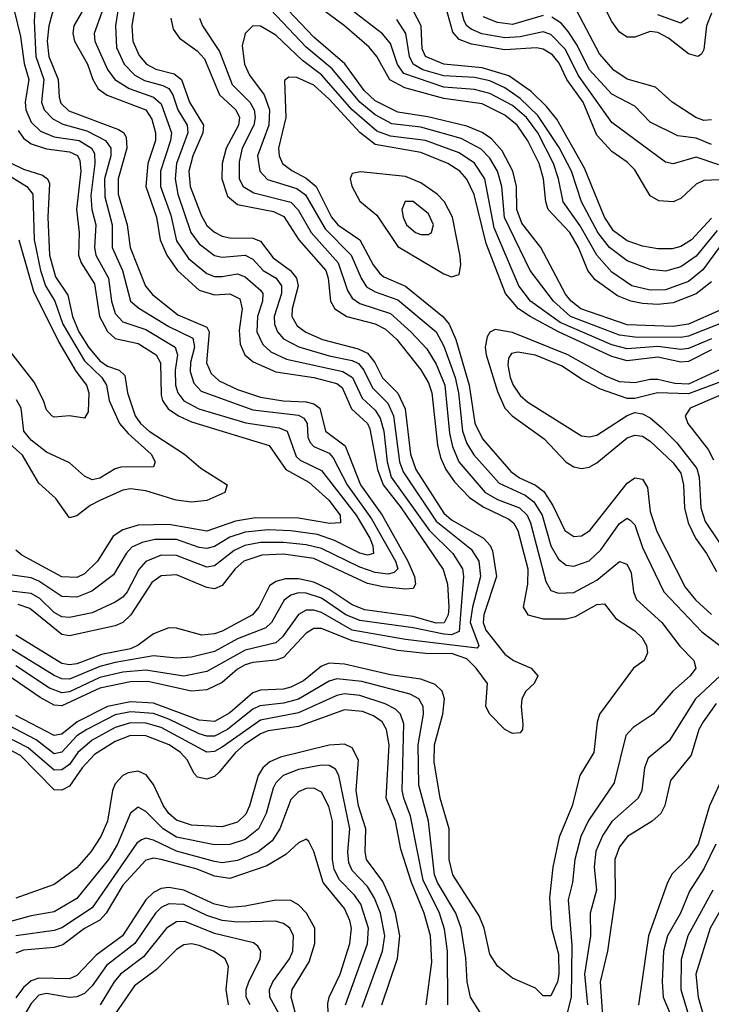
# Model space of a CAD drawing. Header units: inches. Extents: x 501365 to 657855, y 482276 to 547543.
# Tile 288 of 656: x 596180 to 597990, y 486291 to 488866. Entities that reach past the tile are written whole.
import ezdxf

# ---------------------------------------------------------------- set-up
doc = ezdxf.new("R2010")
doc.units = ezdxf.units.IN
doc.header["$MEASUREMENT"] = 0
doc.layers.add('A5498', color=7, linetype='Continuous')

msp = doc.modelspace()

# ---------------------------------------------------------------- linework, layer by layer
at = {"layer": 'A5498', "color": 5}
for points, elevation in [([(596496.6, 488990), (596473.7, 488850), (596476.4, 488810), (596492.9, 488772.9), (596512, 488750), (596536.7, 488736.7), (596584.5, 488724.5), (596603.6, 488710), (596624.4, 488650), (596661, 488590), (596659.2, 488570), (596632.7, 488510), (596622.7, 488470), (596626.4, 488430), (596654.7, 488354.7), (596670, 488328.1), (596690, 488310.3), (596710, 488300.2), (596730, 488295.3), (596790, 488294.6), (596810, 488286.5), (596843.6, 488243.6), (596888.3, 488210), (596904.1, 488190), (596909, 488170), (596893.3, 488110), (596892.6, 488090), (596905.8, 488065.8), (596928.6, 488048.6), (596972.2, 488030), (597065.8, 488005.8), (597090, 487994.2), (597109.4, 487970), (597129.4, 487929.4), (597170, 487889.7), (597188.5, 487848.5), (597203.1, 487730), (597216.4, 487690), (597290, 487575.2), (597310, 487557.9), (597393.7, 487510), (597411.3, 487491.3), (597417.4, 487477.4), (597428.1, 487410), (597394.3, 487310), (597393.2, 487290), (597400, 487270), (597450, 487206.6), (597472.4, 487190), (597518.5, 487170), (597536.3, 487150), (597526.3, 487130), (597504.4, 487110), (597494.4, 487090), (597491.9, 487070), (597496.7, 487023.3), (597495.9, 487010), (597490, 487001.6), (597470, 486999.6), (597449.5, 487009.5), (597409.9, 487049.9), (597399.9, 487070), (597404.5, 487130), (597374.7, 487170), (597350, 487194.3), (597310, 487208.6), (597250, 487207.9), (597170, 487216.2), (597050, 487241.4), (596970, 487274.1), (596950, 487273.6), (596930, 487262), (596870, 487198.6), (596850, 487191), (596790, 487185.5), (596770, 487179.2), (596750, 487167.7), (596710, 487132.7), (596670, 487113.5), (596629.8, 487110.2), (596515.4, 487135.4), (596470, 487134.8), (596390, 487118.1), (596290, 487071.9), (596270, 487073.7), (596233.4, 487093.4), (596150, 487150.9)], 2580), ([(596455.6, 489010), (596430.5, 488850), (596433.3, 488793.3), (596453.8, 488750), (596481.3, 488721.3), (596506.8, 488706.8), (596554.2, 488694.2), (596570, 488685.8), (596580.5, 488670), (596594.3, 488630), (596618, 488590), (596620.2, 488570), (596590.5, 488490), (596586.6, 488450), (596594.1, 488410), (596628.1, 488310), (596650, 488279.9), (596690, 488249.8), (596710, 488245), (596770.4, 488250.4), (596790, 488239.6), (596817.5, 488210), (596851, 488190), (596865.5, 488170), (596865.5, 488150), (596846.1, 488090), (596846.6, 488070), (596854.6, 488050), (596870, 488031.2), (596910.7, 488010.7), (596990, 487986.8), (597050, 487975.2), (597066.6, 487966.6), (597080.6, 487950), (597103.3, 487903.3), (597143.2, 487863.2), (597158.5, 487830), (597174, 487710), (597183.8, 487683.8), (597270, 487554.9), (597361.2, 487481.2), (597381.7, 487450), (597386.2, 487410), (597364.6, 487330), (597359.2, 487290), (597381.6, 487230), (597377, 487223), (597190, 487245.4), (597050, 487270.1), (596970, 487316), (596950, 487322.1), (596930, 487321.8), (596909.3, 487310.7), (596867.9, 487252.1), (596850, 487236.2), (596770, 487217.4), (596670, 487161.2), (596610, 487149.6), (596510, 487165.3), (596450, 487159.7), (596390, 487145.8), (596310, 487108.6), (596290, 487106), (596258.2, 487118.2), (596170, 487176.6)], 2560), ([(596288.5, 488970), (596256.5, 488850), (596252.1, 488810), (596256.2, 488770), (596280.9, 488710), (596283.1, 488663.1), (596288, 488648), (596308.2, 488628.2), (596438.8, 488578.8), (596451.5, 488571.5), (596458.5, 488558.5), (596460.3, 488530), (596437.5, 488450), (596437.9, 488410), (596461.2, 488330), (596468.9, 488270), (596509, 488169), (596527.6, 488147.6), (596594.1, 488094.1), (596670, 488062.2), (596676.3, 488050), (596669.1, 487969.1), (596680.9, 487940.9), (596701.6, 487921.6), (596750, 487898.9), (596810, 487879.2), (596869.6, 487869.6), (596930, 487866.9), (596950, 487861.8), (596965.2, 487850), (596980.6, 487790), (597031.9, 487751.9), (597071.5, 487650), (597129, 487570), (597196.1, 487450), (597213.3, 487410), (597215.8, 487390), (597210, 487378.9), (597190, 487376.5), (597130, 487382.7), (597090, 487391.7), (596950, 487457.1), (596870, 487468.2), (596813.9, 487466.1), (596767, 487450), (596744, 487430), (596710, 487386.5), (596690, 487377.6), (596670, 487381), (596590, 487414.7), (596550, 487412), (596526.1, 487393.9), (596470.7, 487310), (596450, 487289.5), (596430, 487281.3), (596310, 487254.8), (596290, 487258.3), (596206.3, 487326.3), (596176.4, 487336.4)], 2480), ([(597990, 488883.4), (597977.7, 488850), (597970, 488788.4), (597964.1, 488775.9), (597954.7, 488770), (597930, 488776.6), (597877.9, 488817.9), (597850, 488833), (597830, 488834.8), (597790, 488820.6), (597770, 488820.8), (597750, 488833.7), (597730, 488861.4), (597670, 488979)], 2380), ([(598038.6, 488081.4), (597930, 488038.9), (597910, 488035), (597790, 488035.8), (597750, 488041), (597621.1, 488090), (597576.9, 488130), (597515.9, 488210), (597448.9, 488348.9), (597442.1, 488430), (597430.8, 488470), (597410, 488504.4), (597387.7, 488527.7), (597335.4, 488555.4), (597230, 488584.8), (597153.9, 488593.9), (597110, 488617.1), (597070, 488650.8), (596997.6, 488737.6), (596930, 488794), (596805.9, 488925.9)], 2640), ([(598013.1, 488106.9), (597930, 488070.3), (597890, 488064.1), (597770, 488068.1), (597648.1, 488110), (597622.9, 488130), (597608.4, 488148.5), (597543.9, 488270), (597494, 488334), (597480.6, 488370), (597479.8, 488430), (597470.9, 488470), (597442.8, 488522.8), (597414.5, 488554.5), (597390, 488571.4), (597350, 488588), (597248.3, 488611.7), (597170, 488624.4), (597110, 488653.9), (597081.3, 488681.3), (597030.6, 488750.6), (596950, 488820.4), (596848.1, 488928.1)], 2620), ([(596219.4, 488890), (596217.7, 488862.3), (596222.1, 488770), (596243.5, 488710), (596236.7, 488650), (596243.7, 488630), (596266.7, 488606.7), (596292.9, 488592.9), (596355.4, 488575.4), (596404.5, 488550), (596418.7, 488530), (596418.7, 488510), (596402.2, 488450), (596402.5, 488402.5), (596421.7, 488330), (596422.1, 488270), (596449.4, 488210), (596469.8, 488130), (596491.7, 488111.7), (596570, 488063.7), (596633.5, 488033.5), (596637.5, 488010), (596627.2, 487970), (596626.5, 487946.5), (596635.6, 487915.6), (596654.8, 487894.8), (596790, 487845.9), (596910, 487832.3), (596924, 487824), (596932, 487810), (596934.3, 487774.3), (596940.4, 487760.4), (596949.7, 487749.7), (596990, 487732.1), (597000.4, 487720.4), (597036.9, 487650), (597100.8, 487560.8), (597163.2, 487450), (597170, 487430), (597159.7, 487420.3), (597144, 487416), (597110, 487420.8), (597070, 487434.2), (596970, 487482.9), (596930, 487492.9), (596870, 487498.9), (596810, 487498.6), (596769, 487491), (596741.7, 487478.3), (596690, 487438.2), (596670, 487434.7), (596590, 487464.6), (596550, 487465.7), (596510, 487449.6), (596491.5, 487428.5), (596461.4, 487370), (596450, 487355.8), (596430, 487343), (596370, 487315.3), (596310, 487303.2), (596290, 487304.2), (596270, 487315.9), (596232.7, 487352.7), (596210, 487365.9), (596150, 487372.1)], 2460), ([(596165.5, 488890), (596182, 488822), (596191.8, 488751.8), (596204.2, 488710), (596194, 488650), (596196.3, 488630), (596210, 488597.7), (596234.2, 488574.2), (596270, 488559.7), (596335.5, 488550), (596367.7, 488530), (596375.9, 488515.9), (596377.1, 488490), (596366.3, 488406.3), (596368.6, 488370), (596379.6, 488330), (596375.8, 488270), (596379.6, 488250), (596412.6, 488190), (596420.1, 488130), (596430, 488097.6), (596450, 488076), (596510, 488055.6), (596587.3, 488010), (596593, 487990), (596586.9, 487950), (596588, 487910), (596594.1, 487890), (596610, 487869.8), (596648.8, 487848.8), (596771.8, 487811.8), (596858.8, 487798.8), (596880.3, 487790), (596903.9, 487723.9), (596914.4, 487714.4), (596970, 487687), (597060.8, 487570), (597096, 487510), (597104.5, 487490), (597105.5, 487470), (597090, 487465.4), (597070, 487470.7), (597004, 487504), (596959.7, 487519.7), (596890, 487529.8), (596830, 487532), (596770, 487525.6), (596730, 487513.2), (596690, 487488.7), (596670, 487483.1), (596650, 487485.9), (596590, 487506.9), (596533.5, 487506.5), (596500.7, 487499.3), (596473.7, 487486.3), (596458.4, 487470), (596425.3, 487414.7), (596368.4, 487371.6), (596330, 487356), (596290, 487357.4), (596230, 487398), (596210, 487406.9), (596154.7, 487414.7)], 2440), ([(596356.5, 488910), (596321.9, 488850), (596319.2, 488830), (596323.5, 488810), (596357.7, 488750), (596371.4, 488710), (596385.7, 488685.7), (596408.9, 488668.9), (596510, 488630.5), (596526, 488606), (596535.5, 488570), (596535, 488550), (596515.5, 488490), (596510, 488430), (596538.3, 488350), (596548, 488290), (596564.9, 488250), (596593, 488210), (596650, 488158.8), (596690, 488146.9), (596730, 488149.5), (596756, 488136), (596762.3, 488110), (596754, 488054), (596757.2, 488017.2), (596769.4, 487990), (596791.1, 487971.1), (596850, 487945.3), (596950, 487930.7), (597010, 487914.7), (597024.1, 487904.1), (597048.1, 487848.1), (597089.8, 487810), (597096.4, 487796.4), (597116, 487690), (597131.1, 487650), (597178.4, 487590), (597288.3, 487428.3), (597299.2, 487390), (597302.8, 487330), (597301.7, 487310), (597290.8, 487289.2), (597270, 487288.2), (597210, 487305.2), (597082.9, 487322.9), (597050, 487336.1), (596990, 487376.4), (596950, 487395.2), (596910, 487404), (596875.9, 487404.1), (596850, 487397.1), (596834, 487386), (596805.4, 487330), (596788.9, 487310), (596710, 487267.1), (596690, 487259.8), (596656.5, 487256.5), (596590, 487274.6), (596570, 487275.9), (596530, 487259.8), (596489.9, 487230.1), (596470, 487221), (596394.4, 487205.6), (596330, 487181.6), (596310, 487178.6), (596290, 487182.3), (596170, 487256.5)], 2520), ([(597990, 488180.5), (597950, 488149.4), (597890, 488125.6), (597850, 488121.5), (597810, 488123.5), (597779, 488130), (597744.3, 488144.3), (597685.8, 488185.8), (597666.6, 488210), (597642.3, 488270), (597620.1, 488310), (597563.4, 488370), (597557.2, 488390), (597551.1, 488450), (597539.2, 488490), (597509.7, 488549.7), (597481.8, 488590), (597450, 488616.8), (597390, 488646), (597290, 488660.3), (597187.7, 488687.7), (597149, 488709), (597115, 488770), (597094.5, 488794.5), (597030.3, 488850.3), (596950, 488909.5)], 2580), ([(598010.5, 488270), (597968.1, 488211.9), (597930, 488181.8), (597870, 488160.1), (597830, 488158.4), (597781.7, 488170), (597730, 488205.9), (597690, 488250.3), (597647, 488327), (597602.1, 488390), (597590.2, 488450), (597576.8, 488490), (597535.7, 488570), (597506.4, 488610), (597470, 488641.3), (597410, 488673.2), (597370, 488683.8), (597290, 488690), (597185.4, 488725.4), (597169, 488749), (597150, 488803.6), (597129.4, 488829.4), (597050.5, 488890.5)], 2560), ([(597990, 488347.3), (597938.4, 488290), (597910, 488272.9), (597887.2, 488267.2), (597850, 488266.9), (597810, 488274.2), (597770, 488288.1), (597734.1, 488314.1), (597710, 488349.6), (597657.7, 488477.7), (597585.6, 488605.6), (597559, 488639), (597518.1, 488678.1), (597459.7, 488719.7), (597390, 488740), (597290, 488750.1), (597241.8, 488770), (597233.3, 488790), (597230.4, 488850), (597210, 488890)], 2520), ([(598069.6, 488449.6), (597970, 488446), (597950, 488436.3), (597910, 488398.9), (597890, 488389.5), (597852.3, 488392.3), (597830, 488405.2), (597790, 488473.1), (597770, 488493.6), (597730, 488521.3), (597690, 488564.5), (597654.4, 488650), (597611.6, 488710), (597592.1, 488752.1), (597574.6, 488774.6), (597550, 488789.2), (597532.7, 488792.7), (597450, 488787.7), (597362.5, 488802.5), (597330, 488814.6), (597313.1, 488833.1), (597292.1, 488912.1)], 2480), ([(598010, 488486.4), (597950, 488506.7), (597890, 488489), (597870, 488493.9), (597730, 488596.9), (597641.2, 488721.2), (597608.3, 488788.3), (597570, 488827.3), (597550, 488834.2), (597490, 488821.7), (597450, 488819), (597389.2, 488829.2), (597361.1, 488841.1), (597350, 488850), (597343.5, 488863.5), (597330.7, 488910)], 2460), ([(597990, 488604.3), (597970, 488602.1), (597949.1, 488610), (597887.2, 488650), (597844.1, 488690), (597770, 488711), (597734.4, 488734.4), (597697.1, 488777.1), (597630, 488904.4)], 2420), ([(596394.6, 488885.4), (596374.7, 488830), (596376.6, 488810), (596410, 488736), (596429.4, 488710), (596466.3, 488686.3), (596530, 488663.3), (596550, 488645.7), (596577, 488570), (596574.9, 488550), (596548.8, 488470), (596548.6, 488430), (596575.2, 488355.2), (596590, 488287.8), (596621.9, 488241.9), (596670, 488202.4), (596690, 488194.9), (596710, 488194.6), (596750, 488201.7), (596770, 488193.4), (596810, 488158.8), (596815.9, 488150), (596815.6, 488130), (596802.7, 488090), (596800.7, 488050), (596816.5, 488016.5), (596837.1, 487997.1), (596878, 487978), (597026, 487946), (597050.8, 487930.8), (597076.5, 487876.5), (597110, 487845.4), (597123.7, 487823.7), (597133.3, 487790), (597142.1, 487710), (597152.5, 487670), (597251.4, 487531.4), (597313.2, 487470), (597338.6, 487430), (597341.5, 487410), (597330, 487266), (597310, 487257.1), (597290, 487258.8), (597210, 487275.5), (597070, 487295), (597033.6, 487310), (596970, 487353.4), (596930, 487366.4), (596910, 487367.2), (596890, 487361.5), (596872, 487348), (596839, 487290), (596824.3, 487275.7), (596750, 487246.9), (596690, 487213.9), (596630, 487199), (596590, 487196.8), (596530, 487202.2), (596430, 487185), (596390, 487174.5), (596310, 487141.5), (596290, 487142.3), (596270, 487151.2), (596150, 487224.8)], 2540), ([(596575.8, 488870), (596581.5, 488841.5), (596598.1, 488818.1), (596644.8, 488784.8), (596663.6, 488763.6), (596702.6, 488670), (596745.3, 488630), (596755.2, 488610), (596752.5, 488590), (596720.6, 488530), (596710, 488490), (596708.7, 488450), (596724.2, 488404.2), (596750, 488382.6), (596844.2, 488364.2), (596871.3, 488351.3), (596910.3, 488290.3), (596981, 488210), (596987.6, 488190), (596993.2, 488130), (597005.1, 488110), (597036, 488090), (597110, 488070.5), (597137.1, 488057.1), (597166.7, 488030), (597230.2, 487950.2), (597250, 487916.1), (597258.9, 487890), (597273.8, 487753.8), (597281.5, 487721.5), (597295.6, 487690), (597317.8, 487657.8), (597356.8, 487616.8), (597392.6, 487592.6), (597460.1, 487560.1), (597472.3, 487550), (597483.4, 487530), (597509.6, 487430), (597509.2, 487390), (597497.7, 487330), (597509.4, 487310), (597550, 487299.7), (597610, 487299.2), (597634.2, 487305.8), (597690, 487337.1), (597710, 487338.9), (597740.1, 487300.1), (597790, 487268.2), (597808.6, 487250), (597820.5, 487230), (597823.1, 487210), (597814, 487190), (597786.2, 487170), (597697.6, 487050), (597691, 487029), (597682.6, 486950), (597645.8, 486890), (597625.7, 486810), (597592, 486728), (597575.3, 486650), (597566.4, 486570), (597571.5, 486490), (597590, 486422.4), (597590.8, 486370), (597587.3, 486350), (597570, 486313.5), (597550, 486313.6), (597530, 486333.2), (597470, 486359.8), (597430, 486390.8), (597410, 486422.7), (597395.2, 486490), (597382.8, 486522.8), (597313.6, 486630), (597304.1, 486670), (597304.1, 486750), (597280.6, 486830), (597265, 486925), (597265.4, 486970), (597287, 487050), (597291.3, 487090), (597285.3, 487110), (597267.5, 487127.5), (597230, 487141.7), (597150, 487152.8), (597030, 487180.8), (596990, 487183), (596970, 487175.5), (596922.5, 487137.5), (596890, 487120.2), (596870, 487115.2), (596810, 487113.1), (596790, 487106), (596730, 487053.4), (596690, 487031), (596650, 487033.9), (596530, 487078.6), (596470, 487081.9), (596409.4, 487070), (596330.4, 487029.6), (596290, 486997.8), (596270, 486994), (596170, 487046.2)], 2620), ([(596650.6, 488870), (596658.5, 488850), (596702.5, 488782.5), (596736.4, 488696.4), (596782.3, 488650), (596793.3, 488630), (596796.3, 488610), (596793.1, 488590), (596762.3, 488530), (596754, 488494), (596754.7, 488450), (596764.9, 488430), (596792.9, 488412.9), (596890, 488388.5), (596908.9, 488368.9), (596942.9, 488310), (597013.5, 488230), (597037.6, 488157.6), (597050, 488137.5), (597070, 488123.6), (597150, 488097.7), (597204, 488050), (597245.5, 488005.5), (597270, 487965.5), (597292.3, 487910), (597304.5, 487784.5), (597312.2, 487750), (597329, 487710), (597398.5, 487630), (597430, 487611.3), (597487.7, 487590), (597508.1, 487570), (597517, 487550), (597556.5, 487396.5), (597570, 487373.3), (597590, 487366), (597630, 487368.4), (597690, 487400.6), (597750, 487449.6), (597764.3, 487444.3), (597770, 487441.3), (597779.8, 487419.8), (597786.5, 487370), (597794.4, 487350), (597860.5, 487290), (597907.4, 487227.4), (597943.9, 487190), (597949.5, 487170), (597934.4, 487150), (597889.1, 487110), (597837.9, 487050), (597785.1, 487014.9), (597766.2, 486993.8), (597735.4, 486870), (597668.3, 486771.7), (597648.1, 486730), (597632.9, 486670), (597626.4, 486610), (597615.2, 486564.8), (597624.8, 486444.8), (597623.1, 486310), (597608.1, 486251.9)], 2640), ([(598005.2, 488314.8), (597950, 488247.6), (597910, 488220.1), (597870, 488208.6), (597830, 488212.9), (597770, 488235.5), (597723.1, 488270), (597693.3, 488310), (597650.6, 488390), (597624, 488470), (597591.5, 488531.5), (597535.9, 488615.9), (597490, 488659.8), (597450, 488687.5), (597410, 488706.6), (597370, 488714.7), (597290, 488719.5), (597235.3, 488735.3), (597209.8, 488749.8), (597200.4, 488770), (597190.1, 488830.1), (597166.6, 488866.5)], 2540), ([(597550, 488877.1), (597470, 488853.8), (597430, 488858.6), (597393.3, 488873.3)], 2440), ([(597990, 488539.9), (597950, 488556), (597902.4, 488562.4), (597830, 488598.3), (597790, 488639.9), (597730, 488671.2), (597670, 488736.1), (597639.1, 488799.1), (597615.3, 488835.3), (597596.9, 488856.9), (597573, 488873)], 2440), ([(597929.4, 488870.6), (597910, 488856.9), (597850, 488879.2)], 2360), ([(597990, 488031.9), (597930, 488006.1), (597910, 488003.5), (597850, 488011.3), (597770, 488005), (597730, 488016.2), (597594.5, 488074.5), (597517, 488130), (597485.8, 488170), (597422.1, 488322.1), (597397.2, 488450), (597370, 488490.8), (597330, 488518.3), (597242, 488550), (597150, 488561.5), (597114.6, 488574.6), (597050.4, 488630.4), (596970, 488721.6), (596919.8, 488759.8), (596850, 488825.6), (596810, 488849), (596790, 488849.8), (596770, 488829.6), (596762.5, 488797.5), (596767.9, 488750), (596781.2, 488721.2), (596820.2, 488670), (596833.5, 488630), (596831.7, 488590), (596802.2, 488510), (596808.2, 488470), (596828.3, 488448.3), (596905, 488425), (596927.9, 488407.9), (596979.4, 488319.4), (597047.8, 488250), (597073.6, 488190), (597087.9, 488167.9), (597110, 488154), (597170, 488133.6), (597270.2, 488050.2), (597290, 488012.6), (597319.2, 487930), (597328.5, 487890), (597339.2, 487790), (597350, 487757.7), (597368.3, 487728.3), (597434.4, 487654.4), (597502.8, 487622.8), (597525.4, 487605.4), (597546.9, 487570), (597570.2, 487490.2), (597590, 487455.2), (597610, 487439.3), (597630, 487436.6), (597670, 487451.2), (597700.5, 487479.5), (597750, 487548.8), (597770, 487562.9), (597777.4, 487557.4), (597790, 487545.1), (597810, 487485.8), (597865.9, 487370), (597964.9, 487264.9), (598012.5, 487230)], 2660), ([(597990, 488002.4), (597930, 487971.9), (597910, 487970.3), (597850, 487983.4), (597770, 487974.1), (597730, 487985.1), (597590, 488050), (597516, 488090), (597485.6, 488110), (597451.1, 488150), (597400.6, 488280.6), (597369.1, 488409.1), (597350, 488449.1), (597331.5, 488470), (597300.6, 488490), (597230, 488518.7), (597110, 488539.6), (597070, 488571.1), (596990, 488658.2), (596950, 488694.8), (596905.2, 488714.8), (596884.2, 488715.8), (596872.6, 488707.4), (596876.9, 488610), (596857, 488530), (596859, 488510), (596868.2, 488490), (596891.8, 488471.8), (596930, 488451.6), (596955.7, 488430), (596996, 488350), (597012.9, 488330), (597070.3, 488290.3), (597104.7, 488224.7), (597122.1, 488202.1), (597133.3, 488193.3), (597190, 488169.6), (597287.4, 488090), (597303.8, 488070), (597321.1, 488030), (597356.5, 487910), (597371.1, 487811.1), (597390.9, 487770), (597465, 487685), (597488.1, 487668.1), (597530, 487648.9), (597551.9, 487631.9), (597575.3, 487595.3), (597606.3, 487530), (597630, 487514.8), (597650, 487516.6), (597672.4, 487530), (597770, 487654.1), (597790, 487668.3), (597810, 487664.8), (597822.5, 487642.5), (597830, 487580.2), (597847.3, 487527.3), (597921.9, 487381.9), (597948.8, 487348.8), (597990, 487310.3)], 2680), ([(596176.4, 488576.4), (596190, 488556.4), (596210, 488541.9), (596250, 488528.4), (596310, 488520.7), (596331, 488511), (596337.8, 488497.8), (596339.7, 488470), (596328.7, 488370), (596335.3, 488310), (596333.7, 488250), (596340.5, 488230), (596375.7, 488175.7), (596388.9, 488090), (596410, 488050.4), (596430, 488032.5), (596490, 488018.9), (596537.4, 487990), (596548.7, 487968.7), (596550, 487884.5), (596553.7, 487870), (596568.7, 487848.7), (596595.8, 487830), (596630, 487814.8), (596832.6, 487752.6), (596876.3, 487690), (596936.9, 487656.9), (596988.7, 487610), (597018.3, 487570), (597019.7, 487550), (596991.6, 487548.4), (596910, 487562.3), (596797, 487563), (596745, 487555), (596670, 487528.6), (596570, 487545.7), (596490, 487544), (596450, 487532.1), (596424.8, 487515.2), (596383.4, 487450), (596350, 487417.3), (596330, 487407), (596290, 487409.1), (596185.6, 487465.6), (596170, 487479.3)], 2420), ([(596159.8, 488490), (596190, 488474.9), (596239.3, 488459.3), (596253.1, 488450), (596258, 488438), (596253.4, 488350), (596257.8, 488250), (596273.7, 488193.7), (596305.9, 488145.9), (596317.8, 488090), (596335.1, 488050), (596359.9, 488010), (596390, 487973.9), (596410, 487960.4), (596440.6, 487950), (596455.6, 487935.6), (596462, 487890), (596482, 487830), (596495.8, 487810), (596518.9, 487790), (596611.6, 487730), (596653.7, 487693.7), (596722.6, 487650), (596717.2, 487630), (596670, 487609.1), (596630, 487604.4), (596589.6, 487609.6), (596510, 487633.8), (596470, 487639.6), (596450, 487635.9), (596390, 487608.9), (596364.3, 487595.7), (596330, 487568.6), (596310, 487563.6), (596274.4, 487614.4), (596230, 487654.1), (596187.1, 487727.1), (596145.2, 487765.2)], 2380), ([(596130, 488472.9), (596198.3, 488430), (596214.2, 488410), (596218.1, 488290), (596234.1, 488210), (596247.8, 488170), (596272.2, 488130), (596292.5, 488070), (596350, 487973.7), (596394.6, 487930), (596407.5, 487910), (596414.6, 487870), (596440.9, 487810), (596463.7, 487783.7), (596523.9, 487730), (596534.6, 487710), (596530, 487696.9), (596444.5, 487695.5), (596430, 487692), (596390, 487667.1), (596370, 487662.5), (596350, 487672.8), (596310, 487706.9), (596250, 487735.3), (596210, 487766.7), (596191.3, 487790), (596183.6, 487850), (596171.7, 487871.7)], 2360), ([(596177.7, 488290), (596216.3, 488156.3), (596282.7, 488022.7), (596327, 487947), (596354.9, 487910), (596361.4, 487890), (596359.6, 487840.3), (596350, 487824.4), (596310, 487829.8), (596270, 487826.4), (596264.2, 487830), (596250, 487846), (596242.6, 487870), (596217.8, 487917.8), (596157, 487997)], 2340), ([(598010, 487949.5), (597930, 487913.3), (597894.3, 487914.3), (597850, 487924.9), (597830, 487925.1), (597790, 487916.3), (597750, 487919.2), (597714.1, 487934.1), (597614.5, 487990), (597470, 488048.4), (597424.2, 488055.8), (597410.7, 488049.3), (597403.2, 488036.8), (597398, 488010), (597400.5, 487990), (597430, 487893.8), (597450, 487850.1), (597468.5, 487830), (597552.4, 487770), (597610, 487709.2), (597630, 487697.1), (597650, 487692.4), (597670, 487695.5), (597690, 487707.5), (597770, 487772.6), (597790, 487779.5), (597810, 487776.9), (597830, 487764.2), (597890, 487707), (597910, 487680.6), (597917.5, 487650), (597919.6, 487590), (597929.4, 487550), (597948.4, 487510), (597977.6, 487470), (598003.4, 487423.4)], 2720), ([(598010, 487917.6), (597930, 487887.4), (597849.3, 487890.7), (597790, 487875.9), (597770, 487875.2), (597700.1, 487900.1), (597650, 487925.9), (597600, 487960), (597530, 487988.4), (597483.3, 487996.7), (597467, 487993), (597459.4, 487980.6), (597457.4, 487962.6), (597463.3, 487930), (597471.1, 487910), (597490, 487883.1), (597510, 487866), (597650, 487778.2), (597670, 487775.3), (597690, 487779.3), (597770, 487830.8), (597790, 487838.9), (597810, 487835.8), (597830, 487825.1), (597859.6, 487799.6), (597899.5, 487759.5), (597952.2, 487692.2), (597958, 487670), (597962.5, 487590), (597973.5, 487553.5), (598043.6, 487450)], 2740), ([(598010, 487882.8), (597934.3, 487850), (597921.4, 487830), (597928.2, 487810), (597981.9, 487741.9), (597995.3, 487715.3)], 2760), ([(597385.4, 486270), (597360.1, 486310), (597350.6, 486350), (597347.6, 486412.4), (597335.1, 486490), (597321.1, 486530), (597273.1, 486610), (597265.4, 486630), (597250.2, 486770), (597224.1, 486864.1), (597222.8, 486970), (597236.7, 487050), (597235.5, 487070), (597224.7, 487090), (597202.1, 487102.1), (597075.7, 487135.7), (597010, 487142.4), (596990, 487136.1), (596910, 487089.4), (596870, 487079), (596808.2, 487071.8), (596790, 487062.7), (596723.8, 487010), (596690, 486992.6), (596670, 486992.2), (596650, 486998.4), (596570, 487037.2), (596530, 487051.5), (596470, 487055.8), (596430, 487048.2), (596355.5, 487010), (596330, 486993), (596290, 486950.2), (596270, 486946.6), (596223.2, 486983.2), (596150, 487021)], 2640), ([(598012.9, 487150), (597948.4, 487090), (597879.7, 486980.3), (597824.9, 486935.1), (597814.9, 486910), (597808.1, 486850), (597798.3, 486830), (597730, 486769.1), (597706.2, 486733.8), (597688, 486692), (597683.1, 486650), (597689.5, 486590), (597672.5, 486530), (597673.6, 486470), (597657.8, 486370), (597666, 486290)], 2660), ([(597300.6, 486290), (597299.2, 486430), (597292, 486488), (597278.2, 486530), (597235.6, 486615.6), (597203, 486783), (597185, 486830), (597180.8, 486850), (597185, 487025), (597176.6, 487050), (597163.1, 487063.1), (597136.7, 487076.7), (597070, 487099.2), (597030, 487102.8), (597010, 487098.6), (596910, 487053.4), (596810, 487034.7), (596710, 486963.9), (596690, 486952.8), (596670, 486950.4), (596550, 487015.2), (596510, 487026.4), (596470, 487027.2), (596430, 487015.4), (596370, 486982), (596331.9, 486950), (596310, 486918.6), (596290, 486904.6), (596270, 486903.7), (596202.2, 486962.2), (596136.3, 486996.3)], 2660), ([(597243.9, 486290), (597258.5, 486401.5), (597254.8, 486470), (597238.9, 486530), (597205.1, 486610), (597177.1, 486697.1), (597163.4, 486770), (597139.1, 486830), (597146.7, 486970), (597140.3, 487010), (597128.2, 487030), (597105.7, 487045.7), (597076.9, 487056.9), (597030, 487061.5), (596910, 487017.9), (596830, 487006.4), (596810, 486998.4), (596767.8, 486970), (596744.6, 486950), (596702.1, 486897.9), (596690, 486886.9), (596670, 486880.3), (596644.9, 486884.9), (596635.4, 486895.4), (596619.5, 486930), (596600.8, 486950), (596571.6, 486970), (596510, 486993.3), (596470, 486993.9), (596430, 486978.2), (596375.7, 486944.3), (596343.2, 486910), (596310, 486861.9), (596290, 486851.1), (596270, 486852.5), (596181.8, 486941.8), (596070, 487000.4)], 2680), ([(598002.4, 487077.6), (597968.2, 487030), (597957.4, 487010), (597937.1, 486942.9), (597883.5, 486876.5), (597868.7, 486811.3), (597858, 486790), (597835, 486770), (597770.3, 486729.7), (597750, 486702.8), (597737.7, 486670), (597738.5, 486570), (597718.6, 486430), (597699.3, 486350), (597711.4, 486170)], 2680), ([(597128.1, 486290), (597169.1, 486411), (597174.6, 486470), (597163.6, 486530), (597149.6, 486570), (597130, 486612.3), (597087.8, 486670), (597083.8, 486690), (597085.6, 486750), (597067, 486810), (597060.6, 486850), (597066.3, 486930), (597050, 486961.8), (597030, 486971.6), (596990, 486969), (596862.8, 486937.2), (596834.8, 486925.2), (596816.5, 486910), (596803.7, 486890), (596781.6, 486810), (596771.6, 486788.4), (596750, 486767.9), (596710, 486755.8), (596630, 486759.4), (596590, 486773), (596570.3, 486790.3), (596556.6, 486810), (596530, 486866.5), (596511.4, 486891.4), (596490, 486900.7), (596463.5, 486896.5), (596449.7, 486890), (596430, 486867.6), (596423.1, 486850), (596409.5, 486770), (596392.1, 486730), (596366.4, 486690), (596330, 486648.1), (596270, 486604.2), (596170, 486568.9)], 2720), ([(597076.4, 486283.6), (597129.7, 486430), (597135.3, 486470), (597124.6, 486530), (597108.9, 486568.9), (597090, 486599.6), (597050, 486641.5), (597041.5, 486661.5), (597039, 486690), (597043.9, 486750), (597015.4, 486890), (597006.6, 486906.6), (596990, 486915.6), (596970, 486916.6), (596910, 486905), (596869.7, 486890), (596850, 486870.3), (596843.4, 486856.6), (596824.7, 486790), (596804.7, 486750), (596770, 486722.3), (596730, 486708.8), (596690, 486708), (596590, 486728.2), (596555.7, 486750), (596510, 486795.1), (596490, 486807), (596470, 486791.5), (596436.2, 486710), (596412.8, 486670), (596330, 486568.2), (596270, 486532.7), (596210, 486523), (596070, 486484.4)], 2740), ([(598024.3, 486895.7), (597984.9, 486810), (597955.8, 486710), (597930, 486674.4), (597887.9, 486632.1), (597874.9, 486610), (597825.5, 486470), (597799.7, 486290)], 2720), ([(597032.2, 486290), (597090.5, 486449.5), (597092.9, 486490), (597072.9, 486552.9), (597056.6, 486576.6), (597016.7, 486616.7), (597003.4, 486643.4), (596998.2, 486670), (596998.2, 486770), (596988.8, 486808.8), (596970, 486846), (596950, 486856.2), (596930, 486855.4), (596910, 486847.2), (596890, 486826.5), (596860.9, 486750), (596841.1, 486718.9), (596803.7, 486690), (596750, 486667.7), (596710, 486661.2), (596690, 486665.1), (596590, 486691.5), (596530, 486720.3), (596510, 486725.5), (596498.8, 486721.2), (596487, 486713), (596370, 486543.8), (596290, 486491.1), (596270, 486484.1), (596170, 486470)], 2760), ([(596990.4, 486170), (596986.8, 486293.2), (596990, 486310), (597018.7, 486370), (597044.3, 486450), (597048.1, 486490), (597044.4, 486510), (597030, 486542), (596974.6, 486610), (596950, 486691.1), (596936.6, 486716.6), (596930, 486723.5), (596910, 486713.2), (596876.7, 486683.3), (596827, 486653), (596730, 486620.6), (596690, 486626.3), (596644.3, 486644.3), (596550, 486670), (596530, 486673.3), (596510, 486667.9), (596450, 486602.5), (596406.3, 486530), (596390, 486511), (596350, 486489.1), (596293, 486447), (596270, 486440), (596190, 486433.1), (596170, 486424.9)], 2780), ([(598001.6, 486710), (597970, 486645.1), (597933, 486587), (597908.9, 486530), (597875, 486470), (597864.6, 486430), (597861.1, 486350), (597864.1, 486310), (597914.3, 486190)], 2740), ([(596911.2, 486231.2), (596890.5, 486310), (596893.1, 486330), (596937.9, 486402.1), (596952.5, 486450), (596952, 486490), (596930.2, 486530), (596910, 486551.7), (596890, 486563), (596850, 486563.3), (596770, 486547.5), (596730, 486544.6), (596690, 486552.7), (596610, 486589.4), (596570, 486596.4), (596550, 486593.9), (596530, 486583.7), (596510, 486564.4), (596448.8, 486470), (596380.3, 486419.7), (596330, 486366.2), (596310, 486357.5), (596230, 486359.2), (596210, 486352.6), (596190, 486335.3), (596170, 486308.2)], 2820), ([(597993.8, 486590), (597928.2, 486470), (597911.3, 486408.7), (597909.8, 486330), (597958.4, 486170)], 2760), ([(598032.2, 486570), (597986.8, 486490), (597949.6, 486370), (597955.3, 486310), (598007.4, 486130)], 2780), ([(596867.7, 486250), (596834.3, 486310), (596833.8, 486330), (596842.6, 486350), (596886.2, 486410), (596894.8, 486430), (596896.7, 486470), (596887, 486490), (596870, 486502.2), (596848.5, 486508.5), (596750, 486505.8), (596710, 486510.5), (596670, 486523.7), (596610, 486552.5), (596570, 486554.4), (596550, 486544.2), (596535.6, 486530), (596481.4, 486450), (596407.5, 486392.5), (596370, 486339.7), (596350, 486319.8), (596330, 486310.5), (596310, 486308.9), (596250, 486319.4), (596230, 486315), (596210, 486293.4), (596190, 486259.8)], 2840), ([(596783.3, 486290), (596773, 486310), (596773, 486330), (596779.9, 486350), (596809, 486410), (596810.9, 486430), (596803.2, 486443.2), (596792.1, 486452.2), (596690, 486476.6), (596612.3, 486507.7), (596590, 486507.2), (596564, 486490), (596504.4, 486415.6), (596444.1, 486370), (596427, 486350), (596390.3, 486290)], 2860), ([(596726.5, 486290), (596720.3, 486330), (596726.5, 486390), (596718, 486410), (596686.8, 486430), (596650, 486444.9), (596630, 486449.6), (596610, 486446.9), (596590, 486434.2), (596537.8, 486382.2), (596480.4, 486339.6), (596430, 486266.3)], 2880)]:
    msp.add_lwpolyline(points, dxfattribs=dict(at, elevation=elevation))
for points, elevation in [([(597071.8, 488468.2), (597050, 488464), (597045.2, 488450), (597049.6, 488430.4), (597070, 488391.4), (597114.8, 488354.8), (597170, 488272.8), (597290, 488201.6), (597310, 488193.4), (597330, 488199.6), (597334.6, 488225.4), (597332.4, 488247.6), (597312.7, 488350), (597291.4, 488390), (597272.1, 488410), (597230, 488439.7), (597190, 488456.4)], 2720), ([(597189, 488391), (597180.4, 488370), (597183.3, 488350), (597192.6, 488330), (597215.8, 488310), (597230, 488304.4), (597250, 488304.8), (597257.7, 488310), (597263, 488330), (597250, 488358.5), (597210, 488390.4)], 2740)]:
    msp.add_lwpolyline(points, close=True, dxfattribs=dict(at, elevation=elevation))

doc.saveas('drawing.dxf')
